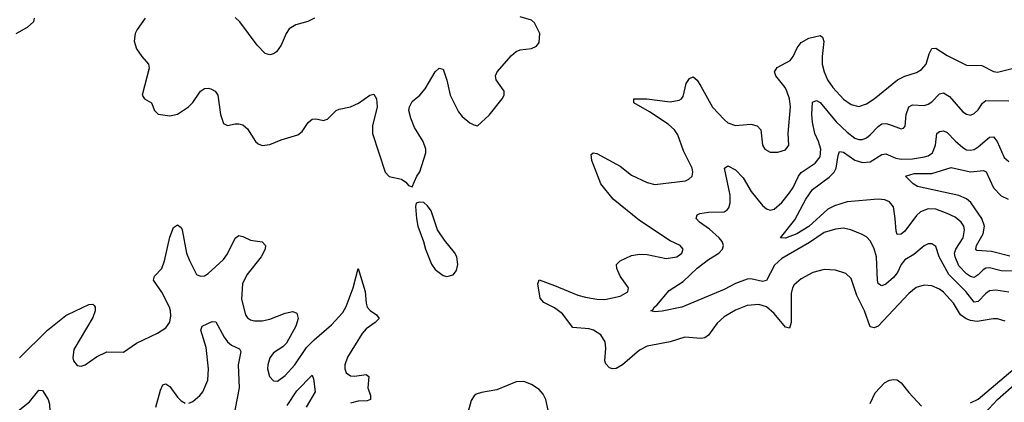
# Model space of a CAD drawing. Header units: inches. Extents: x 1771504 to 1971212, y 471788 to 643615.
# Tile 449 of 587: x 1849751 to 1854866, y 631636 to 633621. Entities that reach past the tile are written whole.
import ezdxf

# ---------------------------------------------------------------- set-up
doc = ezdxf.new("R2010")
doc.units = ezdxf.units.IN
doc.header["$MEASUREMENT"] = 0
doc.layers.add('B8643', color=7, linetype='Continuous')
doc.layers.add('B8653', color=7, linetype='Continuous')

msp = doc.modelspace()

# ---------------------------------------------------------------- linework, layer by layer
at = {"layer": 'B8643', "color": 5}
for points, elevation in [([(1849825.5, 633630), (1849822, 633610), (1849790, 633581.6), (1849730, 633548.2)], 380), ([(1849750, 631865.5), (1849894.8, 632010), (1849990, 632086.4), (1850000, 632091.1)], 380), ([(1849734.9, 631585.1), (1849801.6, 631638.4), (1849850, 631698), (1849870, 631696), (1849898.2, 631650), (1849905.6, 631625.6), (1849908.1, 631590), (1849894.9, 631470), (1849906.7, 631426.7), (1849924.4, 631404.4), (1849930, 631400.7), (1849950, 631404), (1849994.2, 631445.8), (1850000, 631449.1)], 360)]:
    msp.add_lwpolyline(points, dxfattribs=dict(at, elevation=elevation))
at = {"layer": 'B8653', "color": 5}
for points, elevation in [([(1850402.7, 633630), (1850361.3, 633570), (1850351.3, 633550), (1850345.5, 633510), (1850358.3, 633470), (1850384.6, 633430), (1850419.5, 633390), (1850423.7, 633370), (1850386.8, 633230), (1850398.8, 633210), (1850435.5, 633190), (1850450.4, 633150), (1850470, 633130.4), (1850530, 633122.2), (1850570, 633131.3), (1850628.3, 633170), (1850650, 633192.2), (1850690, 633250.3), (1850710, 633263.6), (1850730, 633266.9), (1850743.1, 633263.1), (1850766.7, 633250), (1850779.5, 633230), (1850794.7, 633130), (1850810, 633082.4), (1850830, 633071.8), (1850870, 633080.2), (1850890, 633080.8), (1850910, 633074.9), (1850934.4, 633054.4), (1850976, 632990), (1850990, 632977.8), (1851010, 632969.1), (1851050, 632974.4), (1851110, 632998.5), (1851196.5, 633023.5), (1851219, 633041), (1851250, 633088.5), (1851270, 633106), (1851290, 633107.4), (1851330, 633098.4), (1851338.6, 633101.4), (1851350, 633106), (1851394.5, 633150), (1851410, 633157.8), (1851470, 633169.1), (1851511.5, 633188.5), (1851570, 633230.4), (1851590, 633234.4), (1851603.6, 633210), (1851607.3, 633170), (1851582.9, 633070), (1851583.5, 633030), (1851650, 632830.7), (1851670, 632806.7), (1851733.7, 632793.7), (1851757.6, 632777.6), (1851770, 632761), (1851790, 632754), (1851814, 632810), (1851830, 632832), (1851861.6, 632930), (1851860.5, 632950), (1851847.6, 632990), (1851801.7, 633061.7), (1851782, 633110), (1851772.7, 633150), (1851776.5, 633170), (1851790, 633197), (1851830, 633230.4), (1851857.5, 633262.5), (1851910, 633350.4), (1851930, 633370.5), (1851950, 633364), (1851970, 633306.8), (1851987.9, 633230), (1852030, 633143.1), (1852050, 633119.6), (1852090, 633086.3), (1852110, 633074.9), (1852130, 633070.5), (1852190, 633125.3), (1852257.7, 633210), (1852268.3, 633230), (1852268.2, 633250), (1852226.6, 633310), (1852223.5, 633330), (1852231.9, 633350), (1852305.1, 633434.9), (1852330, 633455.9), (1852350, 633464.2), (1852410, 633471.8), (1852435.3, 633484.7), (1852450, 633502.8), (1852452.6, 633550), (1852425.6, 633605.6), (1852410, 633619.6), (1852350, 633636.9)], 420), ([(1851281.6, 633630), (1851247.5, 633612.5), (1851184.6, 633595.4), (1851150, 633573.7), (1851135.2, 633550), (1851110, 633489.5), (1851084.9, 633455.1), (1851070, 633444.7), (1851050, 633439.7), (1851026.3, 633446.3), (1850985.3, 633490), (1850894.5, 633610), (1850870, 633632.8)], 420), ([(1854870, 632055.8), (1854830, 632068.1), (1854809, 632069), (1854724.6, 632055.4), (1854690, 632059.7), (1854668.5, 632068.5), (1854639, 632090), (1854603, 632150), (1854550, 632206.9), (1854530, 632222.3), (1854490, 632239.4), (1854450, 632243.2), (1854409.1, 632230.9), (1854370, 632199.8), (1854210, 632030.6), (1854190, 632021.5), (1854170, 632027.2), (1854140.5, 632110), (1854099.8, 632190), (1854070, 632277.6), (1854043.6, 632303.6), (1853990, 632322), (1853930, 632325.3), (1853870.6, 632310), (1853810, 632275.8), (1853774.5, 632245.5), (1853765.4, 632230), (1853759, 632201), (1853759.3, 632050), (1853750, 632020.7), (1853730, 632025.1), (1853670, 632096.4), (1853630, 632130.7), (1853590, 632143.2), (1853530, 632137.8), (1853470, 632114), (1853410, 632079.8), (1853373.7, 632046.3), (1853330, 631983.1), (1853310, 631970.7), (1853290, 631966.3), (1853206.9, 631973.1), (1853130, 631949.1), (1853010, 631926.5), (1852970, 631905.4), (1852881.8, 631830), (1852850, 631811.4), (1852830, 631809.8), (1852815.1, 631815.1), (1852795.4, 631835.4), (1852790.6, 631850.6), (1852795.8, 631915.8), (1852793.1, 631950), (1852770, 631985.3), (1852731.1, 632010), (1852710, 632017), (1852623.8, 632023.8), (1852570, 632094.8), (1852530, 632126.6), (1852473.1, 632153.1), (1852455.6, 632175.6), (1852443.5, 632250), (1852450, 632270.4), (1852530, 632242.6), (1852650, 632192.2), (1852690, 632181.2), (1852750, 632170.8), (1852790, 632169.6), (1852870, 632185.8), (1852910.6, 632209.4), (1852913, 632230), (1852870, 632289.4), (1852852.6, 632330), (1852851.3, 632350), (1852869.6, 632370), (1852930, 632396.8), (1852970, 632404.3), (1853010, 632402.9), (1853110, 632382.6), (1853164, 632390), (1853191.3, 632410), (1853198.4, 632430), (1853182.7, 632450), (1853130, 632474), (1852970, 632579.4), (1852834.6, 632690), (1852770, 632769.7), (1852722.8, 632890), (1852719, 632921), (1852729.6, 632930.4), (1852750, 632926.7), (1852870, 632861.6), (1852930, 632814.3), (1853010, 632775.9), (1853050, 632766), (1853210, 632784.2), (1853227.1, 632792.9), (1853244.5, 632810), (1853247.8, 632830), (1853245.1, 632850), (1853200.2, 632940.2), (1853170, 633023.5), (1853152.5, 633050), (1853119.1, 633079.1), (1853023, 633143), (1852941.2, 633190), (1852942, 633210), (1853008.5, 633211.5), (1853130, 633195.3), (1853176.9, 633203.1), (1853189.8, 633210.2), (1853197.1, 633222.9), (1853213.3, 633290), (1853230, 633316.4), (1853250, 633324.9), (1853270, 633308.4), (1853290, 633277), (1853350, 633167.1), (1853410, 633102.6), (1853430, 633086.2), (1853470, 633072.5), (1853550, 633079), (1853582.4, 633070), (1853601.5, 633050), (1853610.4, 632970.4), (1853622, 632950), (1853650, 632933.4), (1853690, 632933), (1853730, 632945.5), (1853746, 632970), (1853743, 633030), (1853755, 633170), (1853749.8, 633210), (1853736.1, 633250), (1853726.8, 633270), (1853678.9, 633330), (1853671.8, 633350), (1853686.5, 633373.5), (1853752.9, 633410), (1853769, 633430), (1853790, 633476), (1853810, 633503.6), (1853850, 633525.2), (1853910, 633538.9), (1853922.4, 633530), (1853927.9, 633507.9), (1853919.4, 633430), (1853919.6, 633390), (1853929.6, 633350), (1853947.5, 633310), (1853975, 633270), (1854030, 633208.4), (1854070, 633181.2), (1854110, 633171.3), (1854150, 633185.4), (1854189.7, 633210), (1854310.9, 633309.1), (1854350, 633328), (1854410, 633347.5), (1854436.3, 633363.7), (1854459.4, 633390), (1854475.1, 633444.9), (1854490, 633471.7), (1854510, 633474.4), (1854570, 633435.9), (1854670, 633385.5), (1854750, 633383.6), (1854810, 633351.8), (1854830, 633349.1), (1854970, 633384.4)], 380), ([(1854890, 632207.9), (1854822.4, 632217.6), (1854790, 632213.9), (1854770, 632200.9), (1854730, 632159.5), (1854710, 632155.8), (1854666.9, 632210), (1854578.4, 632298.4), (1854527.3, 632390), (1854510, 632444.5), (1854490, 632458.5), (1854470, 632457.2), (1854450, 632447.6), (1854396.5, 632403.5), (1854350, 632375.2), (1854330.8, 632350), (1854310.8, 632309.2), (1854290, 632282.9), (1854250, 632249), (1854230, 632240.3), (1854223.2, 632243.2), (1854211.6, 632251.6), (1854206.5, 632270), (1854201.7, 632390), (1854190, 632431.6), (1854171.7, 632471.6), (1854150, 632493.7), (1854127.3, 632507.3), (1854069.4, 632530), (1854030, 632539.1), (1853990, 632534), (1853930, 632516.4), (1853854.8, 632465.2), (1853710, 632381.2), (1853671.9, 632348.1), (1853630, 632267.9), (1853610, 632261.7), (1853550, 632276.2), (1853530, 632274.3), (1853470, 632252.3), (1853410, 632220.8), (1853190.1, 632129.9), (1853087.8, 632107.8), (1853050, 632105.1), (1853029.6, 632109.6), (1853042.7, 632117.3), (1853047, 632130), (1853061, 632139), (1853124.7, 632215.3), (1853197.4, 632262.6), (1853270, 632331.9), (1853330, 632377.4), (1853383.5, 632410), (1853401.2, 632430), (1853407, 632450), (1853400.7, 632470), (1853385.3, 632490), (1853334.2, 632534.2), (1853283.1, 632570), (1853265.1, 632590), (1853271.1, 632608.9), (1853284.5, 632615.5), (1853330, 632623.2), (1853410, 632623.9), (1853426.2, 632633.8), (1853434.6, 632645.4), (1853442.5, 632670), (1853442.3, 632710), (1853412.7, 632850), (1853430, 632863), (1853470, 632841.3), (1853510, 632800.9), (1853551.4, 632730), (1853610, 632656.2), (1853630, 632640.2), (1853650, 632633.6), (1853670, 632638), (1853710, 632672.2), (1853750, 632722), (1853770, 632750.2), (1853796.9, 632810), (1853810, 632828.5), (1853882.9, 632877.1), (1853909.9, 632910.1), (1853913.5, 632950), (1853901.1, 632990), (1853881, 633030), (1853869.9, 633090), (1853866.3, 633130), (1853870, 633194), (1853890, 633202.8), (1853910, 633191.1), (1853992.1, 633092.1), (1854050, 633036.8), (1854090, 633006.6), (1854110, 632999.4), (1854130, 632999.3), (1854150, 633007.6), (1854170, 633023.5), (1854210, 633067.6), (1854230, 633080.5), (1854250, 633082.3), (1854270, 633077.6), (1854330, 633054.4), (1854342, 633058), (1854351, 633069), (1854357, 633130), (1854370.6, 633169.4), (1854390, 633179.7), (1854450, 633176.3), (1854470, 633182.3), (1854490, 633195.9), (1854530, 633236.5), (1854550, 633242), (1854582, 633222), (1854650, 633142.8), (1854670, 633130.3), (1854690, 633126.5), (1854710, 633133.8), (1854730, 633154), (1854752.3, 633187.7), (1854770, 633201.6), (1854890, 633200.6)], 360), ([(1854915.6, 632315.6), (1854850, 632318.4), (1854790, 632333.1), (1854770, 632331.9), (1854756.2, 632323.8), (1854730, 632296.8), (1854710, 632284), (1854690, 632287.8), (1854670, 632301.7), (1854630, 632344.3), (1854610.7, 632390), (1854607.8, 632410), (1854614.6, 632430), (1854653, 632490), (1854660.2, 632530), (1854655.2, 632550), (1854642.8, 632570), (1854610, 632596.2), (1854570, 632616), (1854510, 632637.3), (1854470, 632639.5), (1854430, 632623.9), (1854410, 632605.7), (1854350, 632523.7), (1854330, 632508.8), (1854310, 632506.3), (1854304.1, 632524.1), (1854299.9, 632590), (1854290, 632649.4), (1854270, 632676.5), (1854245.8, 632685.8), (1854210, 632689.4), (1854050, 632675.2), (1853984.2, 632655.8), (1853950, 632638.6), (1853850, 632548.6), (1853787.4, 632510), (1853730, 632487.9), (1853702.7, 632490), (1853777.3, 632582.7), (1853834.7, 632690), (1853870, 632739.4), (1853955.7, 632804.3), (1853981.9, 632830), (1853993.1, 632850), (1854002.6, 632917.4), (1854010, 632937.4), (1854030, 632934), (1854090, 632891.7), (1854130, 632880.1), (1854170, 632883.8), (1854230, 632921.1), (1854250, 632926), (1854302.6, 632902.6), (1854330, 632898), (1854390, 632898.4), (1854451.1, 632908.9), (1854470, 632915.1), (1854492.4, 632930), (1854508.8, 632970), (1854515.6, 633030), (1854530, 633041.1), (1854550, 633045.4), (1854570, 633036), (1854610, 632992.2), (1854650, 632957.8), (1854670, 632946.7), (1854690, 632943.9), (1854710, 632948.2), (1854730, 632960.8), (1854790, 633011.9), (1854810, 633013.2), (1854829.1, 632989.1), (1854866.1, 632906.1), (1854890, 632884.7)], 340), ([(1854894.6, 632394.6), (1854798.8, 632418.7), (1854723.7, 632423.7), (1854717.8, 632430), (1854721.7, 632450), (1854757.2, 632510), (1854762.5, 632550), (1854749.1, 632590), (1854693, 632673), (1854670, 632691.7), (1854630, 632709.5), (1854415.5, 632755.5), (1854391.8, 632770), (1854353.2, 632810), (1854397.6, 632822.4), (1854490, 632822.6), (1854590, 632853.4), (1854690, 632831.9), (1854758.6, 632838.6), (1854771.7, 632831.7), (1854810, 632748.7), (1854850, 632707.9), (1854887, 632690)], 320), ([(1850000, 632091.1), (1850110, 632143.1), (1850130, 632144.9), (1850138, 632138), (1850143, 632130), (1850142.6, 632110), (1850130, 632076.2), (1850031.7, 631910), (1850026, 631866), (1850030.4, 631850), (1850050, 631826), (1850070, 631822.4), (1850090, 631830.4), (1850150, 631872.2), (1850202.9, 631897.1), (1850290, 631895.8), (1850357.1, 631942.9), (1850466.5, 631993.5), (1850510, 632021.3), (1850530, 632050.7), (1850535.5, 632084.5), (1850534.1, 632110), (1850528.5, 632130), (1850490, 632207.2), (1850445.4, 632270), (1850451.1, 632290), (1850490, 632330.3), (1850503.6, 632370), (1850530, 632492.4), (1850550, 632543.1), (1850570, 632557), (1850590, 632542.4), (1850595.2, 632530), (1850617.8, 632410), (1850632.2, 632372.2), (1850670, 632299.5), (1850690, 632290.3), (1850710, 632292), (1850730, 632304.2), (1850810, 632376.5), (1850830, 632406), (1850870, 632487.4), (1850890, 632501.1), (1850910, 632496.5), (1850950, 632477.3), (1851010, 632468.4), (1851028.4, 632450), (1851026.3, 632430), (1851005.2, 632390), (1850930, 632296.4), (1850908.2, 632250), (1850902.8, 632170), (1850923.6, 632090), (1850934.7, 632074.7), (1850950, 632064.1), (1850970, 632058.3), (1851010, 632058.4), (1851050, 632066.5), (1851130, 632098.9), (1851170, 632107.4), (1851190, 632098), (1851197.2, 632070), (1851185, 632030), (1851137.3, 631942.7), (1851117.4, 631922.6), (1851070, 631892), (1851050, 631866.6), (1851039.6, 631830), (1851039, 631810), (1851049, 631770), (1851070, 631746.7), (1851090, 631744.9), (1851130, 631774.9), (1851180.7, 631830), (1851240.8, 631919.2), (1851280.3, 631959.7), (1851370, 632038), (1851430, 632101.2), (1851447.5, 632132.5), (1851483.4, 632230), (1851510, 632330.4), (1851545.2, 632210), (1851550.1, 632150), (1851556.6, 632130), (1851571.9, 632111.9), (1851604.6, 632090), (1851617.6, 632070), (1851598, 632050), (1851550, 632017), (1851530, 631993.1), (1851453.9, 631870), (1851439.8, 631830), (1851439.7, 631810), (1851447.7, 631787.7), (1851470, 631773.2), (1851490, 631771), (1851550, 631779.7), (1851564.2, 631770), (1851559.8, 631710), (1851572.5, 631670), (1851572.6, 631650), (1851556.8, 631643.2), (1851510, 631640.5), (1851470, 631631.1)], 380), ([(1850630, 631630.2), (1850650, 631639.8), (1850686.8, 631670), (1850701.7, 631690), (1850728.1, 631750), (1850732, 631810), (1850719.6, 631919.6), (1850692.6, 632010), (1850698, 632030), (1850750, 632055.5), (1850770, 632053.4), (1850812.9, 631972.9), (1850830.1, 631950.1), (1850851.4, 631931.4), (1850892.5, 631912.5), (1850899.1, 631899.1), (1850885.1, 631830), (1850890.1, 631710), (1850859.3, 631550)], 360), ([(1851140.5, 631619.5), (1851190, 631695.4), (1851270, 631776.3), (1851277.5, 631757.5), (1851286.2, 631690), (1851238.4, 631610)], 360), ([(1854690, 631631.9), (1854730, 631651.6), (1854910, 631803.6)], 380), ([(1854763, 631577), (1854830.9, 631650), (1854990.7, 631790)], 360), ([(1850458.6, 631610), (1850481.7, 631698.2), (1850494.8, 631725.3), (1850510, 631731.6), (1850530, 631718), (1850570, 631662.8), (1850590, 631642.6), (1850610, 631631.1)], 360), ([(1852509.9, 631529.9), (1852484.8, 631650), (1852470, 631678), (1852450, 631701.7), (1852410, 631728.4), (1852370, 631742.6), (1852330, 631741.1), (1852230, 631700.3), (1852150, 631686.3), (1852123.1, 631676.9), (1852111.8, 631668.2), (1852095.8, 631644.2), (1852071, 631550)], 420), ([(1854169.9, 631630), (1854194.9, 631685.1), (1854243.4, 631736.6), (1854270.2, 631750.2), (1854290, 631754.3), (1854310, 631752.1), (1854330, 631736.9), (1854370, 631685.5), (1854435.1, 631615.1)], 380)]:
    msp.add_lwpolyline(points, dxfattribs=dict(at, elevation=elevation))
at = {"layer": 'B8653', "color": 5, "elevation": 420}
msp.add_lwpolyline([(1851825.4, 632674.6), (1851811.1, 632668.9), (1851807.5, 632652.5), (1851812.7, 632590), (1851818.4, 632550), (1851848.7, 632470), (1851859, 632430), (1851890, 632353), (1851910, 632324.4), (1851950, 632294), (1851970, 632288.2), (1852002.9, 632297.1), (1852020.1, 632319.9), (1852027.1, 632350), (1852021.4, 632390), (1852010, 632413.7), (1851957, 632477), (1851921.3, 632530), (1851887.6, 632630), (1851870, 632655.1), (1851850, 632672.7)], close=True, dxfattribs=at)

doc.saveas('drawing.dxf')
